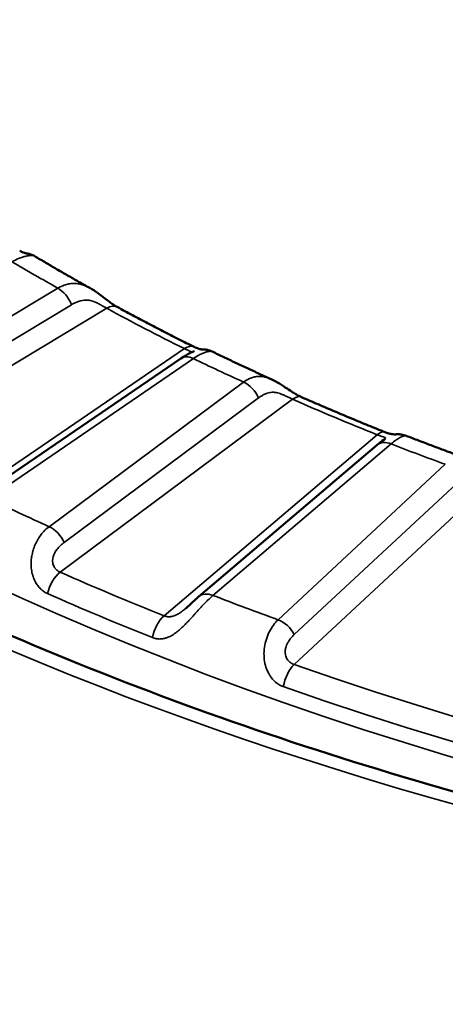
# Model space of a CAD drawing. Header units: millimetres. Extents: x 50 to 3176, y 50 to 2109.
# Tile 349 of 656: x 386.48 to 390.36, y 1790.62 to 1799.6. Entities that reach past the tile are written whole.
import ezdxf

# ---------------------------------------------------------------- set-up
doc = ezdxf.new("R2010")
doc.units = ezdxf.units.MM
doc.header["$LTSCALE"] = 10
doc.layers.add('Visible (ISO)', color=7, linetype='Continuous', lineweight=50)
doc.layers.add('Visible Narrow (ISO)', color=7, linetype='Continuous', lineweight=35)

msp = doc.modelspace()

# ---------------------------------------------------------------- linework, layer by layer
at = {"layer": 'Visible (ISO)'}
for p, q in [((387.1175, 1797.1504), (387.1175, 1797.1504)), ((387.9486, 1796.5084), (386.0842, 1795.2335)), ((388.7699, 1796.3197), (388.7698, 1796.3197)), ((390.0016, 1795.8031), (390.0016, 1795.8031)), ((389.7342, 1795.7176), (388.1109, 1794.3372))]:
    msp.add_line(p, q, dxfattribs=at)
for points, knots in [([(376.1664, 1805.3736), (376.2171, 1803.7933), (376.7258, 1802.2131), (378.6111, 1799.2456), (379.9602, 1797.8571), (383.3524, 1795.4037), (385.3824, 1794.3351), (389.9331, 1792.613), (392.453, 1791.9598), (397.7306, 1791.1386), (400.4878, 1790.9715), (405.956, 1791.1429), (408.6659, 1791.4815), (413.7583, 1792.6281), (416.1401, 1793.4355), (420.3315, 1795.4292), (422.1409, 1796.6147), (425.016, 1799.2338), (426.0783, 1800.6663), (427.1876, 1803.204), (427.4377, 1804.2884), (427.4725, 1805.3736)], [0.803915, 0.803915, 0.803915, 0.803915, 1.136966, 1.136966, 1.45911, 1.45911, 1.776017, 1.776017, 2.092942, 2.092942, 2.410411, 2.410411, 2.728036, 2.728036, 3.045349, 3.045349, 3.362095, 3.362095, 3.679765, 3.679765, 3.908474, 3.908474, 3.908474, 3.908474]), ([(386.4788, 1797.4906), (386.4918, 1797.4826), (386.5029, 1797.477), (386.5192, 1797.4699), (386.5248, 1797.4682), (386.5286, 1797.4671), (386.5293, 1797.467), (386.5298, 1797.4669)], [0, 0, 0, 0, 0.00694699, 0.00694699, 0.01371151, 0.01371151, 0.01568406, 0.01568406, 0.01568406, 0.01568406]), ([(386.5277, 1797.467), (386.5277, 1797.467), (386.5278, 1797.467), (386.5284, 1797.467), (386.5289, 1797.467), (386.5302, 1797.4668), (386.5309, 1797.4668), (386.533, 1797.4666), (386.5345, 1797.4665), (386.5378, 1797.4661), (386.5395, 1797.4659), (386.5439, 1797.4653), (386.5466, 1797.4649), (386.5544, 1797.4635), (386.5595, 1797.4624), (386.5753, 1797.4584), (386.5859, 1797.4547), (386.6035, 1797.4469), (386.6107, 1797.4432), (386.6176, 1797.4391)], [0.0242799, 0.0242799, 0.0242799, 0.0242799, 0.02509529, 0.02509529, 0.0257573, 0.0257573, 0.02624223, 0.02624223, 0.02687604, 0.02687604, 0.02746942, 0.02746942, 0.02833283, 0.02833283, 0.02991389, 0.02991389, 0.0332591, 0.0332591, 0.03567966, 0.03567966, 0.03567966, 0.03567966]), ([(386.6176, 1797.4391), (386.6503, 1797.4195), (386.6832, 1797.4), (386.7491, 1797.3612), (386.7822, 1797.3418), (386.8486, 1797.3032), (386.882, 1797.2839), (386.9489, 1797.2456), (386.9824, 1797.2264), (387.0498, 1797.1883), (387.0836, 1797.1693), (387.1175, 1797.1504)], [3.12464589, 3.12464589, 3.12464589, 3.12464589, 3.13138978, 3.13138978, 3.13813367, 3.13813367, 3.14487756, 3.14487756, 3.15162145, 3.15162145, 3.15836534, 3.15836534, 3.15836534, 3.15836534]), ([(387.1175, 1797.1504), (387.1417, 1797.1369), (387.1652, 1797.1215), (387.2095, 1797.0901), (387.2305, 1797.0741), (387.2664, 1797.0466), (387.2818, 1797.0349), (387.3073, 1797.0161), (387.3178, 1797.0086), (387.3422, 1796.9922), (387.3559, 1796.9838), (387.3679, 1796.9773)], [0, 0, 0, 0, 0.0085429, 0.0085429, 0.01636929, 0.01636929, 0.0222062, 0.0222062, 0.02638746, 0.02638746, 0.03232915, 0.03232915, 0.03232915, 0.03232915]), ([(387.3679, 1796.9773), (387.4137, 1796.9524), (387.4596, 1796.9276), (387.5519, 1796.8784), (387.5982, 1796.8538), (387.6912, 1796.805), (387.7379, 1796.7808), (387.8317, 1796.7324), (387.8788, 1796.7084), (387.9734, 1796.6606), (388.0209, 1796.6368), (388.0685, 1796.6131)], [3.17152675, 3.17152675, 3.17152675, 3.17152675, 3.18049706, 3.18049706, 3.18946737, 3.18946737, 3.19843769, 3.19843769, 3.207408, 3.207408, 3.21637832, 3.21637832, 3.21637832, 3.21637832]), ([(388.0685, 1796.6131), (388.0831, 1796.6058), (388.096, 1796.6007), (388.1161, 1796.5941), (388.1237, 1796.5925), (388.1349, 1796.5906), (388.137, 1796.5906), (388.1389, 1796.5906), (388.1388, 1796.5906), (388.1436, 1796.5906), (388.1447, 1796.5906), (388.1471, 1796.5906), (388.1483, 1796.5905), (388.1518, 1796.5905), (388.1544, 1796.5904), (388.1601, 1796.59), (388.1633, 1796.5898), (388.1719, 1796.5889), (388.1773, 1796.5881), (388.1926, 1796.5853), (388.2025, 1796.5826), (388.2194, 1796.5768), (388.2265, 1796.5738), (388.2335, 1796.5705)], [0, 0, 0, 0, 0.00682311, 0.00682311, 0.01353687, 0.01353687, 0.02169794, 0.02169794, 0.02550983, 0.02550983, 0.02634018, 0.02634018, 0.02694309, 0.02694309, 0.02791246, 0.02791246, 0.02896859, 0.02896859, 0.03065708, 0.03065708, 0.03373092, 0.03373092, 0.03604306, 0.03604306, 0.03604306, 0.03604306]), ([(387.9486, 1796.5084), (387.978, 1796.5285), (388.0065, 1796.5452), (388.043, 1796.5634), (388.0543, 1796.5683), (388.0644, 1796.5725), (388.0662, 1796.5732), (388.0676, 1796.5738), (388.0679, 1796.5739), (388.0679, 1796.5739)], [0, 0, 0, 0, 0.01261013, 0.01261013, 0.01882999, 0.01882999, 0.02054965, 0.02054965, 0.02128583, 0.02128583, 0.02128583, 0.02128583]), ([(388.2335, 1796.5705), (388.2687, 1796.5534), (388.3041, 1796.5364), (388.375, 1796.5026), (388.4106, 1796.4857), (388.4819, 1796.4522), (388.5177, 1796.4354), (388.5894, 1796.4021), (388.6253, 1796.3855), (388.6974, 1796.3525), (388.7336, 1796.336), (388.7698, 1796.3197)], [3.22984984, 3.22984984, 3.22984984, 3.22984984, 3.23641052, 3.23641052, 3.2429712, 3.2429712, 3.24953188, 3.24953188, 3.25609256, 3.25609256, 3.26265324, 3.26265324, 3.26265324, 3.26265324]), ([(388.7699, 1796.3197), (388.796, 1796.3078), (388.8214, 1796.2938), (388.87, 1796.264), (388.8933, 1796.2484), (388.9339, 1796.2213), (388.9512, 1796.2096), (388.98, 1796.1915), (388.9916, 1796.1844), (389.0184, 1796.1692), (389.0335, 1796.1615), (389.047, 1796.1556)], [0, 0, 0, 0, 0.00903046, 0.00903046, 0.01743347, 0.01743347, 0.02366016, 0.02366016, 0.02792317, 0.02792317, 0.03381214, 0.03381214, 0.03381214, 0.03381214]), ([(389.047, 1796.1556), (389.0971, 1796.1336), (389.1473, 1796.1117), (389.2481, 1796.0682), (389.2987, 1796.0466), (389.4002, 1796.0036), (389.4511, 1795.9823), (389.5532, 1795.9398), (389.6045, 1795.9187), (389.7073, 1795.8768), (389.7589, 1795.856), (389.8106, 1795.8353)], [3.2762465, 3.2762465, 3.2762465, 3.2762465, 3.28521682, 3.28521682, 3.29418713, 3.29418713, 3.30315744, 3.30315744, 3.31212776, 3.31212776, 3.32109807, 3.32109807, 3.32109807, 3.32109807]), ([(389.8106, 1795.8353), (389.8269, 1795.8288), (389.8417, 1795.8242), (389.866, 1795.8185), (389.8759, 1795.8171), (389.8927, 1795.8157), (389.8979, 1795.8158), (389.9051, 1795.8161), (389.9068, 1795.8162), (389.911, 1795.8165), (389.9132, 1795.8166), (389.9184, 1795.8168), (389.921, 1795.8169), (389.9278, 1795.817), (389.9325, 1795.8169), (389.9427, 1795.8164), (389.9484, 1795.8159), (389.963, 1795.814), (389.9721, 1795.8122), (389.988, 1795.808), (389.9949, 1795.8057), (390.0016, 1795.8031)], [0, 0, 0, 0, 0.00675933, 0.00675933, 0.01347133, 0.01347133, 0.02184507, 0.02184507, 0.02423575, 0.02423575, 0.02603638, 0.02603638, 0.02731602, 0.02731602, 0.0290028, 0.0290028, 0.03084413, 0.03084413, 0.03366022, 0.03366022, 0.03585291, 0.03585291, 0.03585291, 0.03585291]), ([(390.0016, 1795.8031), (390.0391, 1795.7885), (390.0767, 1795.774), (390.1521, 1795.7452), (390.1898, 1795.7308), (390.2655, 1795.7022), (390.3034, 1795.688), (390.3795, 1795.6597), (390.4175, 1795.6456), (390.4939, 1795.6176), (390.5321, 1795.6037), (390.5705, 1795.5898)], [3.33491646, 3.33491646, 3.33491646, 3.33491646, 3.34134645, 3.34134645, 3.34777643, 3.34777643, 3.35420641, 3.35420641, 3.36063639, 3.36063639, 3.36706637, 3.36706637, 3.36706637, 3.36706637]), ([(389.7342, 1795.7176), (389.7574, 1795.7373), (389.7799, 1795.7545), (389.8007, 1795.7691), (389.8048, 1795.7719), (389.8087, 1795.7746), (389.8097, 1795.7753), (389.8097, 1795.7753)], [0, 0, 0, 0, 0.01142779, 0.01142779, 0.01454011, 0.01454011, 0.0162627, 0.0162627, 0.0162627, 0.0162627]), ([(387.9916, 1794.23), (388.0058, 1794.2421), (388.0195, 1794.2547), (388.049, 1794.2817), (388.0647, 1794.2963), (388.0905, 1794.3195), (388.1008, 1794.3286), (388.1109, 1794.3372)], [0, 0, 0, 0, 0.00561809, 0.00561809, 0.01263087, 0.01263087, 0.01760313, 0.01760313, 0.01760313, 0.01760313])]:
    msp.add_open_spline(points, degree=3, knots=knots, dxfattribs=at)
msp.add_open_spline([(387.9916, 1794.23), (387.9914, 1794.2298), (387.9912, 1794.2297), (387.991, 1794.2295)], degree=3, dxfattribs=at)
at = {"layer": 'Visible Narrow (ISO)'}
for p, q in [((386.8263, 1797.1487), (384.8252, 1795.9449)), ((384.8795, 1795.5255), (387.2724, 1796.9649)), ((384.9501, 1795.794), (386.9513, 1796.9978)), ((387.9795, 1796.5973), (385.7502, 1795.0728)), ((386.1971, 1795.2317), (388.0614, 1796.5066)), ((388.5192, 1796.2926), (386.7469, 1794.9747)), ((386.8837, 1794.8317), (388.656, 1796.1496)), ((386.8473, 1794.5599), (388.9665, 1796.1358)), ((389.7363, 1795.8129), (387.7952, 1794.1623)), ((388.2405, 1794.3482), (389.8638, 1795.7285)), ((390.3578, 1795.5433), (388.8338, 1794.1257)), ((388.9792, 1793.7183), (390.7395, 1795.3558)), ((390.5049, 1795.409), (388.981, 1793.9913))]:
    msp.add_line(p, q, dxfattribs=at)
msp.add_ellipse((401.8194, 1806.0454), major_axis=(26.1573, 0), ratio=0.57735, dxfattribs=at)
for centre, major_axis, ratio, start_param, end_param in [((401.8194, 1805.6478), (24.8897, 0), 0.57735, 3.123075, 6.301703), ((401.8194, 1806.0454), (-21.5, 0), 0.57735, 0.7717, 0.799096), ((386.8263, 1796.9854), (-0.1031, 0.1714), 0.589068, 4.440123, 5.487321), ((387.2724, 1796.8016), (0.0955, 0.1757), 0.559812, 0, 0.770873), ((401.8194, 1805.8821), (21.2172, 0), 0.57735, 3.956925, 4.001776), ((387.9795, 1796.434), (0.089, 0.1791), 0.532599, 6.283182, 7.033885), ((388.0614, 1796.3433), (-0.1129, 0.1651), 0.623867, 5.451982, 6.283185), ((401.8194, 1806.0454), (21.5, 0), 0.57735, 4.018013, 4.045408), ((388.5192, 1796.1293), (-0.1193, 0.1605), 0.64494, 4.379626, 5.426824), ((388.9665, 1795.9725), (0.0805, 0.1831), 0.494616, 6.283181, 7.009742), ((401.8194, 1805.8821), (21.2172, 0), 0.57735, 4.061645, 4.106496), ((389.7363, 1795.6496), (0.0743, 0.1857), 0.464992, 0, 0.710405), ((389.8638, 1795.5652), (-0.1296, 0.1524), 0.675509, 5.383703, 6.283185), ((401.8194, 1806.0454), (21.5, 0), 0.57735, 4.122733, 4.150128), ((401.8194, 1806.0454), (-24.3898, 0), 0.57735, 0.875613, 0.904623), ((386.7469, 1794.8114), (0.1193, -0.1605), 0.644941, 1.238033, 2.285231), ((386.8473, 1794.3966), (-0.0807, -0.183), 0.495474, 3.868647, 5.099608), ((401.8194, 1805.8821), (-24.6727, 0), 0.57735, 0.918732, 0.966224), ((401.8194, 1805.7732), (-24.8613, 0), 0.57735, 0.918732, 0.966224), ((388.2405, 1794.1849), (-0.1296, 0.1524), 0.675509, 5.383703, 6.283186), ((401.8194, 1806.0454), (-24.3898, 0), 0.57735, 0.980333, 1.009342), ((387.7952, 1793.999), (0.0741, 0.1858), 0.464105, 0.709954, 1.940913), ((388.8338, 1793.9624), (-0.1362, 0.1464), 0.693733, 4.30597, 5.353168), ((388.9792, 1793.555), (-0.0664, -0.1887), 0.424922, 3.833224, 5.064183), ((401.8194, 1805.8821), (-24.6727, 0), 0.57735, 1.023452, 2.118141), ((401.8194, 1805.7732), (24.8613, 0), 0.57735, 4.165044, 5.259734)]:
    msp.add_ellipse(centre, major_axis=major_axis, ratio=ratio, start_param=start_param, end_param=end_param, dxfattribs=at)
for points, knots in [([(386.4098, 1797.3891), (386.4298, 1797.4003), (386.4492, 1797.4098), (386.4802, 1797.423), (386.4921, 1797.4275), (386.5094, 1797.4332), (386.5151, 1797.4349), (386.5323, 1797.4396), (386.5433, 1797.442), (386.5575, 1797.4442), (386.5615, 1797.4447), (386.5736, 1797.4459), (386.5812, 1797.4462), (386.5919, 1797.4457), (386.5955, 1797.4454), (386.6043, 1797.4441), (386.6089, 1797.4429), (386.6145, 1797.4407), (386.6162, 1797.4399), (386.6176, 1797.4391)], [0, 0, 0, 0, 0.0909091, 0.0909091, 0.1509618, 0.1509618, 0.1818182, 0.1818182, 0.246234, 0.246234, 0.2727273, 0.2727273, 0.330169, 0.330169, 0.3636364, 0.3636364, 0.4190151, 0.4190151, 0.4468096, 0.4468096, 0.4468096, 0.4468096]), ([(387.1175, 1797.1504), (387.1094, 1797.1549), (387.1012, 1797.1592), (387.0852, 1797.1666), (387.0775, 1797.1699), (387.0569, 1797.1778), (387.0438, 1797.1818), (387.0234, 1797.1864), (387.0162, 1797.1878), (386.9944, 1797.1909), (386.9798, 1797.1917), (386.9592, 1797.1911), (386.9532, 1797.1907), (386.9334, 1797.1887), (386.9196, 1797.1862), (386.8992, 1797.1809), (386.8924, 1797.1788), (386.8654, 1797.1695), (386.8456, 1797.1602), (386.8263, 1797.1487)], [0.5628982, 0.5628982, 0.5628982, 0.5628982, 0.6011716, 0.6011716, 0.6363636, 0.6363636, 0.695142, 0.695142, 0.7272727, 0.7272727, 0.7916538, 0.7916538, 0.8181818, 0.8181818, 0.8787809, 0.8787809, 0.9090909, 0.9090909, 1, 1, 1, 1]), ([(387.2724, 1796.9649), (387.2643, 1796.9693), (387.256, 1796.9739), (387.2475, 1796.9787), (387.2396, 1796.9832), (387.2316, 1796.9877), (387.2235, 1796.9923), (387.2224, 1796.9929), (387.2214, 1796.9935), (387.2203, 1796.9941), (387.2185, 1796.9952), (387.2166, 1796.9962), (387.2147, 1796.9973), (387.2099, 1797), (387.205, 1797.0028), (387.2002, 1797.0054), (387.1961, 1797.0077), (387.192, 1797.0099), (387.1878, 1797.012), (387.1841, 1797.0139), (387.1804, 1797.0158), (387.1766, 1797.0176), (387.1708, 1797.0203), (387.1649, 1797.0229), (387.1588, 1797.0252), (387.157, 1797.0259), (387.1552, 1797.0266), (387.1534, 1797.0272), (387.1463, 1797.0297), (387.1389, 1797.0319), (387.1315, 1797.0337), (387.1298, 1797.0341), (387.1281, 1797.0345), (387.1263, 1797.0349), (387.1209, 1797.0361), (387.1155, 1797.037), (387.1101, 1797.0378), (387.1051, 1797.0385), (387.1002, 1797.0391), (387.0954, 1797.0394), (387.0926, 1797.0396), (387.0897, 1797.0398), (387.087, 1797.0399), (387.0792, 1797.0401), (387.0717, 1797.0399), (387.0643, 1797.0391), (387.0559, 1797.0382), (387.0475, 1797.0367), (387.0388, 1797.0344), (387.0344, 1797.0333), (387.0299, 1797.032), (387.0253, 1797.0306), (387.0215, 1797.0293), (387.0175, 1797.028), (387.0135, 1797.0265), (387.004, 1797.0231), (386.994, 1797.0189), (386.9836, 1797.0141), (386.9811, 1797.013), (386.9787, 1797.0119), (386.9762, 1797.0107), (386.9681, 1797.0068), (386.9598, 1797.0025), (386.9513, 1796.9978)], [0, 0, 0, 0, 0.088359, 0.088359, 0.088359, 0.170434, 0.170434, 0.170434, 0.181041, 0.181041, 0.181041, 0.2, 0.2, 0.2, 0.249046, 0.249046, 0.249046, 0.29008, 0.29008, 0.29008, 0.32679, 0.32679, 0.32679, 0.383275, 0.383275, 0.383275, 0.4, 0.4, 0.4, 0.465844, 0.465844, 0.465844, 0.481054, 0.481054, 0.481054, 0.529279, 0.529279, 0.529279, 0.57363, 0.57363, 0.57363, 0.6, 0.6, 0.6, 0.674023, 0.674023, 0.674023, 0.757899, 0.757899, 0.757899, 0.8, 0.8, 0.8, 0.835079, 0.835079, 0.835079, 0.917587, 0.917587, 0.917587, 0.936774, 0.936774, 0.936774, 1, 1, 1, 1]), ([(388.0415, 1796.5625), (388.0417, 1796.5628), (388.0419, 1796.5632), (388.0421, 1796.5637), (388.0422, 1796.5639), (388.0423, 1796.5647), (388.0424, 1796.5652), (388.0421, 1796.5664), (388.0418, 1796.567), (388.0404, 1796.5685), (388.0391, 1796.5695), (388.0355, 1796.5715), (388.0334, 1796.5725), (388.0284, 1796.5747), (388.0256, 1796.5759), (388.0224, 1796.5773), (388.0224, 1796.5773), (388.019, 1796.5788), (388.0154, 1796.5804), (388.0072, 1796.5842), (388.0025, 1796.5863), (387.9922, 1796.5912), (387.9866, 1796.5939), (387.9802, 1796.597), (387.9798, 1796.5971), (387.9795, 1796.5973)], [0.5450962, 0.5450962, 0.5450962, 0.5450962, 0.5608849, 0.5608849, 0.5709013, 0.5709013, 0.6, 0.6, 0.6325472, 0.6325472, 0.6893338, 0.6893338, 0.7443642, 0.7443642, 0.8, 0.8, 0.8006629, 0.8006629, 0.8610412, 0.8610412, 0.9272824, 0.9272824, 0.9963442, 0.9963442, 1, 1, 1, 1]), ([(388.0614, 1796.5066), (388.0793, 1796.5189), (388.0966, 1796.5295), (388.1238, 1796.5444), (388.1343, 1796.5496), (388.1493, 1796.5563), (388.1543, 1796.5584), (388.1691, 1796.5641), (388.1784, 1796.567), (388.1904, 1796.57), (388.1938, 1796.5708), (388.2039, 1796.5726), (388.2101, 1796.5733), (388.2185, 1796.5734), (388.2213, 1796.5733), (388.2278, 1796.5725), (388.231, 1796.5716), (388.2335, 1796.5705)], [0, 0, 0, 0, 0.0909091, 0.0909091, 0.1509618, 0.1509618, 0.1818182, 0.1818182, 0.246234, 0.246234, 0.2727273, 0.2727273, 0.330169, 0.330169, 0.3636364, 0.3636364, 0.4161125, 0.4161125, 0.4161125, 0.4161125]), ([(388.7698, 1796.3197), (388.7678, 1796.3206), (388.7657, 1796.3215), (388.7563, 1796.3255), (388.749, 1796.3284), (388.7294, 1796.335), (388.7171, 1796.3383), (388.6981, 1796.3417), (388.6913, 1796.3426), (388.6711, 1796.3445), (388.6577, 1796.3445), (388.6388, 1796.3427), (388.6333, 1796.3419), (388.6152, 1796.3388), (388.6028, 1796.3355), (388.5843, 1796.329), (388.5782, 1796.3265), (388.554, 1796.3157), (388.5363, 1796.3052), (388.5192, 1796.2926)], [0.5910488, 0.5910488, 0.5910488, 0.5910488, 0.6011716, 0.6011716, 0.6363636, 0.6363636, 0.695142, 0.695142, 0.7272727, 0.7272727, 0.7916538, 0.7916538, 0.8181818, 0.8181818, 0.8787809, 0.8787809, 0.9090909, 0.9090909, 1, 1, 1, 1]), ([(388.9665, 1796.1358), (388.9577, 1796.1397), (388.9487, 1796.1438), (388.9396, 1796.1481), (388.9312, 1796.152), (388.9227, 1796.1561), (388.9142, 1796.1602), (388.9132, 1796.1607), (388.9121, 1796.1613), (388.911, 1796.1618), (388.909, 1796.1627), (388.9071, 1796.1637), (388.9051, 1796.1646), (388.9001, 1796.1671), (388.895, 1796.1695), (388.89, 1796.1719), (388.8858, 1796.1739), (388.8816, 1796.1758), (388.8774, 1796.1777), (388.8736, 1796.1794), (388.8698, 1796.181), (388.866, 1796.1826), (388.8602, 1796.185), (388.8543, 1796.1872), (388.8483, 1796.1891), (388.8465, 1796.1897), (388.8447, 1796.1903), (388.8429, 1796.1908), (388.8359, 1796.1929), (388.8287, 1796.1946), (388.8215, 1796.196), (388.8199, 1796.1963), (388.8182, 1796.1966), (388.8166, 1796.1969), (388.8113, 1796.1977), (388.8061, 1796.1984), (388.801, 1796.1988), (388.7963, 1796.1993), (388.7916, 1796.1995), (388.7871, 1796.1996), (388.7844, 1796.1996), (388.7818, 1796.1996), (388.7792, 1796.1995), (388.7718, 1796.1993), (388.7649, 1796.1986), (388.758, 1796.1974), (388.7503, 1796.1961), (388.7426, 1796.194), (388.7346, 1796.1913), (388.7307, 1796.1899), (388.7266, 1796.1884), (388.7224, 1796.1866), (388.7189, 1796.1852), (388.7153, 1796.1836), (388.7117, 1796.1819), (388.7031, 1796.1779), (388.6941, 1796.1732), (388.6848, 1796.1678), (388.6826, 1796.1666), (388.6805, 1796.1653), (388.6782, 1796.164), (388.671, 1796.1596), (388.6636, 1796.1548), (388.656, 1796.1496)], [0, 0, 0, 0, 0.088359, 0.088359, 0.088359, 0.170434, 0.170434, 0.170434, 0.181041, 0.181041, 0.181041, 0.2, 0.2, 0.2, 0.249046, 0.249046, 0.249046, 0.29008, 0.29008, 0.29008, 0.32679, 0.32679, 0.32679, 0.383275, 0.383275, 0.383275, 0.4, 0.4, 0.4, 0.465844, 0.465844, 0.465844, 0.481054, 0.481054, 0.481054, 0.529279, 0.529279, 0.529279, 0.57363, 0.57363, 0.57363, 0.6, 0.6, 0.6, 0.674023, 0.674023, 0.674023, 0.757899, 0.757899, 0.757899, 0.8, 0.8, 0.8, 0.835079, 0.835079, 0.835079, 0.917587, 0.917587, 0.917587, 0.936774, 0.936774, 0.936774, 1, 1, 1, 1]), ([(389.8039, 1795.7713), (389.8044, 1795.7717), (389.8048, 1795.7722), (389.8071, 1795.7745), (389.8087, 1795.7763), (389.8101, 1795.7784), (389.8103, 1795.7788), (389.8113, 1795.7807), (389.8116, 1795.782), (389.8113, 1795.7835), (389.8113, 1795.7837), (389.811, 1795.7845), (389.8106, 1795.785), (389.8097, 1795.7861), (389.809, 1795.7867), (389.8067, 1795.7881), (389.8047, 1795.789), (389.8, 1795.7907), (389.7973, 1795.7916), (389.7913, 1795.7935), (389.7879, 1795.7945), (389.7843, 1795.7956), (389.7842, 1795.7957), (389.7803, 1795.7969), (389.7761, 1795.7983), (389.7667, 1795.8016), (389.7615, 1795.8034), (389.7502, 1795.8076), (389.744, 1795.81), (389.737, 1795.8126), (389.7367, 1795.8128), (389.7363, 1795.8129)], [0.407035, 0.407035, 0.407035, 0.407035, 0.4206782, 0.4206782, 0.4850285, 0.4850285, 0.5014574, 0.5014574, 0.5608849, 0.5608849, 0.5709013, 0.5709013, 0.6, 0.6, 0.6325472, 0.6325472, 0.6893338, 0.6893338, 0.7443642, 0.7443642, 0.8, 0.8, 0.8006629, 0.8006629, 0.8610412, 0.8610412, 0.9272824, 0.9272824, 0.9963442, 0.9963442, 1, 1, 1, 1]), ([(389.8638, 1795.7285), (389.8793, 1795.7418), (389.8942, 1795.7535), (389.9175, 1795.7699), (389.9263, 1795.7757), (389.939, 1795.7832), (389.9431, 1795.7855), (389.9554, 1795.7921), (389.9631, 1795.7955), (389.9727, 1795.7992), (389.9753, 1795.8001), (389.9833, 1795.8025), (389.988, 1795.8035), (389.9942, 1795.8041), (389.9962, 1795.8041), (389.9994, 1795.8038), (390.0006, 1795.8035), (390.0016, 1795.8031)], [0, 0, 0, 0, 0.0909091, 0.0909091, 0.1509618, 0.1509618, 0.1818182, 0.1818182, 0.246234, 0.246234, 0.2727273, 0.2727273, 0.330169, 0.330169, 0.3636364, 0.3636364, 0.3921354, 0.3921354, 0.3921354, 0.3921354]), ([(386.7469, 1794.9747), (386.7297, 1794.9619), (386.7131, 1794.9469), (386.6869, 1794.9185), (386.6768, 1794.9062), (386.6626, 1794.8867), (386.658, 1794.88), (386.6442, 1794.8585), (386.6354, 1794.8429), (386.6243, 1794.8202), (386.6212, 1794.8136), (386.6119, 1794.7919), (386.6062, 1794.7764), (386.5987, 1794.7518), (386.5963, 1794.7429), (386.5904, 1794.7183), (386.5875, 1794.7024), (386.5844, 1794.6772), (386.5836, 1794.6678), (386.5822, 1794.6412), (386.5824, 1794.6241), (386.5842, 1794.6), (386.585, 1794.5927), (386.5885, 1794.5673), (386.5923, 1794.5498), (386.5986, 1794.5286), (386.6, 1794.5239), (386.607, 1794.5038), (386.6133, 1794.4892), (386.6226, 1794.4715), (386.6249, 1794.4673), (386.6343, 1794.4513), (386.6419, 1794.4403), (386.653, 1794.4264), (386.6563, 1794.4225), (386.6681, 1794.4093), (386.677, 1794.4009), (386.6892, 1794.391), (386.6923, 1794.3885), (386.7054, 1794.3789), (386.7155, 1794.3729), (386.7281, 1794.3667), (386.7305, 1794.3655), (386.7329, 1794.3645)], [0, 0, 0, 0, 0.0909091, 0.0909091, 0.1517786, 0.1517786, 0.1818182, 0.1818182, 0.2465761, 0.2465761, 0.2727273, 0.2727273, 0.3309788, 0.3309788, 0.3636364, 0.3636364, 0.420532, 0.420532, 0.4545455, 0.4545455, 0.5174487, 0.5174487, 0.5454545, 0.5454545, 0.6162299, 0.6162299, 0.6363636, 0.6363636, 0.7053378, 0.7053378, 0.7272727, 0.7272727, 0.7921392, 0.7921392, 0.8181818, 0.8181818, 0.8856905, 0.8856905, 0.9090909, 0.9090909, 0.982763, 0.982763, 1, 1, 1, 1]), ([(386.8837, 1794.8317), (386.8753, 1794.825), (386.8673, 1794.8183), (386.8529, 1794.8053), (386.8465, 1794.7991), (386.8351, 1794.7873), (386.8301, 1794.7817), (386.8249, 1794.7755), (386.8244, 1794.7748), (386.8191, 1794.7684), (386.8148, 1794.7626), (386.8101, 1794.7556), (386.8094, 1794.7545), (386.8051, 1794.7479), (386.8019, 1794.7423), (386.7974, 1794.7338), (386.7961, 1794.7311), (386.7933, 1794.7251), (386.7919, 1794.7219), (386.7882, 1794.7125), (386.786, 1794.7061), (386.7823, 1794.6925), (386.7807, 1794.6853), (386.7795, 1794.6759), (386.7793, 1794.6736), (386.7787, 1794.6651), (386.7787, 1794.6589), (386.7793, 1794.6507), (386.7796, 1794.6486), (386.7809, 1794.6393), (386.7827, 1794.6322), (386.7874, 1794.6196), (386.7901, 1794.6138), (386.7959, 1794.6039), (386.7988, 1794.5996), (386.8021, 1794.5952), (386.8023, 1794.5949), (386.8057, 1794.5905), (386.809, 1794.5867), (386.8159, 1794.5798), (386.8195, 1794.5767), (386.8268, 1794.571), (386.8307, 1794.5684), (386.8387, 1794.5638), (386.8429, 1794.5617), (386.8473, 1794.5599)], [0, 0, 0, 0, 0.0731458, 0.0731458, 0.1400411, 0.1400411, 0.2, 0.2, 0.2070436, 0.2070436, 0.2698271, 0.2698271, 0.2818221, 0.2818221, 0.3404761, 0.3404761, 0.368723, 0.368723, 0.4, 0.4, 0.4594717, 0.4594717, 0.5237071, 0.5237071, 0.5438326, 0.5438326, 0.6, 0.6, 0.6193872, 0.6193872, 0.6874645, 0.6874645, 0.7484728, 0.7484728, 0.8, 0.8, 0.8039097, 0.8039097, 0.855517, 0.855517, 0.9045181, 0.9045181, 0.952104, 0.952104, 0.9999999, 0.9999999, 0.9999999, 0.9999999]), ([(387.688, 1793.9638), (387.6987, 1793.9596), (387.7097, 1793.9563), (387.7237, 1793.9536), (387.7264, 1793.9531), (387.7396, 1793.9512), (387.7505, 1793.9505), (387.7656, 1793.9511), (387.7695, 1793.9513), (387.7843, 1793.9529), (387.7955, 1793.955), (387.8115, 1793.9595), (387.8162, 1793.961), (387.8331, 1793.967), (387.8456, 1793.9726), (387.8626, 1793.9819), (387.8668, 1793.9843), (387.8844, 1793.9949), (387.8979, 1794.0043), (387.9156, 1794.018), (387.9195, 1794.0212), (387.9357, 1794.0346), (387.948, 1794.0456), (387.9661, 1794.0627), (387.9717, 1794.0682), (387.9886, 1794.085), (387.9999, 1794.0967), (388.0181, 1794.116), (388.0251, 1794.1235), (388.0438, 1794.1439), (388.0556, 1794.157), (388.0737, 1794.1772), (388.0801, 1794.1843), (388.0991, 1794.2055), (388.1117, 1794.2194), (388.1295, 1794.2388), (388.1347, 1794.2445), (388.1516, 1794.2625), (388.1631, 1794.2745), (388.1802, 1794.2919), (388.186, 1794.2977), (388.2086, 1794.3198), (388.2248, 1794.3348), (388.2405, 1794.3482)], [0, 0, 0, 0, 0.0736988, 0.0736988, 0.0909091, 0.0909091, 0.1585727, 0.1585727, 0.1818182, 0.1818182, 0.246636, 0.246636, 0.2727273, 0.2727273, 0.3410219, 0.3410219, 0.3636364, 0.3636364, 0.4342294, 0.4342294, 0.4545455, 0.4545455, 0.5171263, 0.5171263, 0.5454545, 0.5454545, 0.6018042, 0.6018042, 0.6363636, 0.6363636, 0.6951463, 0.6951463, 0.7272727, 0.7272727, 0.7910581, 0.7910581, 0.8181818, 0.8181818, 0.8780567, 0.8780567, 0.9090909, 0.9090909, 1, 1, 1, 1]), ([(387.991, 1794.2295), (387.9898, 1794.2285), (387.9886, 1794.2275), (387.9858, 1794.2252), (387.9842, 1794.2238), (387.9818, 1794.2218), (387.981, 1794.2212), (387.9748, 1794.216), (387.9691, 1794.2114), (387.957, 1794.2021), (387.9507, 1794.1974), (387.944, 1794.1927), (387.9436, 1794.1924), (387.9373, 1794.188), (387.9312, 1794.184), (387.9241, 1794.1797), (387.923, 1794.1791), (387.9204, 1794.1776), (387.9188, 1794.1767), (387.9111, 1794.1723), (387.905, 1794.1693), (387.8912, 1794.1633), (387.8836, 1794.1606), (387.8755, 1794.1584), (387.8751, 1794.1583), (387.8679, 1794.1564), (387.8613, 1794.1552), (387.853, 1794.1543), (387.8513, 1794.1541), (387.8429, 1794.1535), (387.8361, 1794.1535), (387.8274, 1794.1542), (387.8254, 1794.1544), (387.8167, 1794.1556), (387.81, 1794.1571), (387.8006, 1794.1601), (387.7979, 1794.1611), (387.7952, 1794.1623)], [0.3625232, 0.3625232, 0.3625232, 0.3625232, 0.3749871, 0.3749871, 0.3922531, 0.3922531, 0.4, 0.4, 0.4565022, 0.4565022, 0.5159513, 0.5159513, 0.5192293, 0.5192293, 0.5753268, 0.5753268, 0.5849706, 0.5849706, 0.6, 0.6, 0.6571492, 0.6571492, 0.7307498, 0.7307498, 0.735254, 0.735254, 0.8, 0.8, 0.8162204, 0.8162204, 0.8831343, 0.8831343, 0.9031628, 0.9031628, 0.9713374, 0.9713374, 1, 1, 1, 1]), ([(388.981, 1793.9913), (388.9696, 1793.9801), (388.9593, 1793.9687), (388.9433, 1793.949), (388.9372, 1793.9407), (388.9262, 1793.9238), (388.9213, 1793.9153), (388.9133, 1793.8988), (388.9101, 1793.8909), (388.9064, 1793.8795), (388.9054, 1793.8764), (388.9017, 1793.8626), (388.8996, 1793.8514), (388.898, 1793.8299), (388.8983, 1793.8196), (388.9, 1793.8088), (388.9002, 1793.8079), (388.9018, 1793.7994), (388.904, 1793.7921), (388.9098, 1793.7784), (388.9133, 1793.7721), (388.9208, 1793.7608), (388.9248, 1793.7558), (388.9359, 1793.7436), (388.9435, 1793.737), (388.9602, 1793.726), (388.9693, 1793.7216), (388.9792, 1793.7183)], [0, 0, 0, 0, 0.1152204, 0.1152204, 0.2, 0.2, 0.2895075, 0.2895075, 0.3699668, 0.3699668, 0.4, 0.4, 0.5, 0.5, 0.5912261, 0.5912261, 0.6, 0.6, 0.670507, 0.670507, 0.7386831, 0.7386831, 0.8, 0.8, 0.9, 0.9, 1, 1, 1, 1])]:
    msp.add_open_spline(points, degree=3, knots=knots, dxfattribs=at)
msp.add_open_spline([(388.8338, 1794.1257), (388.819, 1794.112), (388.7908, 1794.0803), (388.7539, 1794.0206), (388.7254, 1793.9516), (388.7077, 1793.8763), (388.7032, 1793.799), (388.7123, 1793.7257), (388.7336, 1793.6605), (388.7643, 1793.6062), (388.801, 1793.5641), (388.8407, 1793.534), (388.8675, 1793.5213), (388.8811, 1793.5165)], degree=3, dxfattribs=at)

doc.saveas('drawing.dxf')
